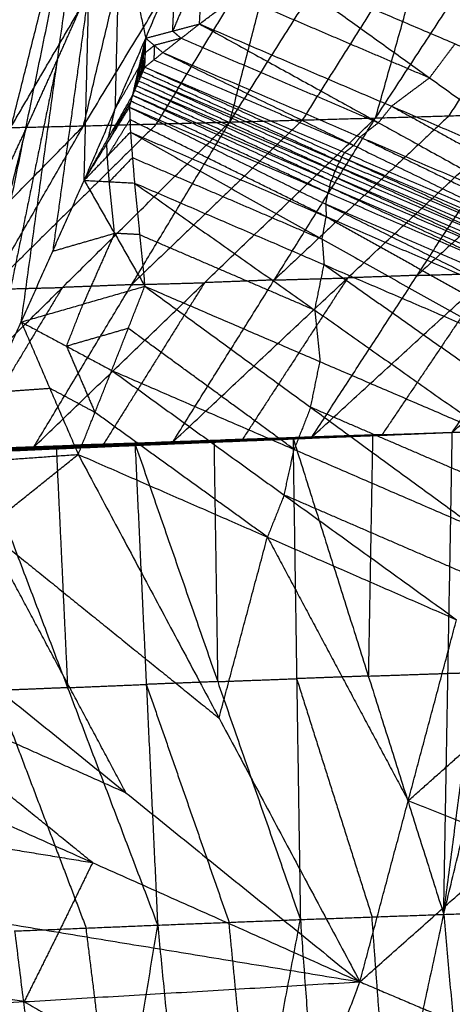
# Model space of a CAD drawing. Header units: millimetres. Extents: x -106 to 110, y -96 to 120.
# Tile 673 of 1020: x 93.73 to 96.2, y -33.19 to -27.56. Entities that reach past the tile are written whole.
import ezdxf

# ---------------------------------------------------------------- set-up
doc = ezdxf.new("R2010")
doc.units = ezdxf.units.MM
doc.header["$MEASUREMENT"] = 0
doc.layers.add('Default', color=7, linetype='Continuous', true_color=0x000000)

msp = doc.modelspace()

# ---------------------------------------------------------------- linework, layer by layer
at = {"layer": 'Default'}
for points in [[(95.7656, -28.124, 8.4524), (96.5415, -26.9374, 8.0145), (97.3174, -25.7508, 7.5765)], [(93.266, -28.189, 7.2528), (93.9588, -27.0024, 6.7622), (94.6516, -25.8158, 6.2716)], [(94.0987, -28.1691, 7.6378), (94.8193, -26.9824, 7.1628), (95.5399, -25.7957, 6.6878)], [(94.0987, -28.1691, 7.6378), (94.3751, -26.9924, 6.9547), (94.6516, -25.8158, 6.2716)], [(94.9328, -28.1473, 8.0384), (95.6812, -26.9606, 7.5811), (96.4295, -25.774, 7.1239)], [(94.9328, -28.1473, 8.0384), (95.2364, -26.9715, 7.3631), (95.5399, -25.7957, 6.6878)], [(95.7656, -28.124, 8.4524), (96.0976, -26.949, 7.7882), (96.4295, -25.774, 7.1239)], [(92.4378, -28.2041, 6.8857), (93.1036, -27.0177, 6.3821), (93.7693, -25.8313, 5.8785)], [(93.266, -28.189, 7.2528), (93.5177, -27.0102, 6.5657), (93.7693, -25.8313, 5.8785)], [(89.963, -35.1585, 12.0172), (92.0598, -30.7253, 12.0172), (94.1566, -26.2921, 12.0172)], [(93.0043, -30.899, 12.4242), (93.5805, -28.5955, 12.2207), (94.1566, -26.2921, 12.0172)], [(93.3774, -30.0961, 12.4242), (93.767, -28.1941, 12.2207), (94.1566, -26.2921, 12.0172)], [(93.7433, -29.29, 12.4242), (93.9499, -27.791, 12.2207), (94.1566, -26.2921, 12.0172)], [(94.1022, -28.4807, 12.4242), (94.1294, -27.3864, 12.2207), (94.1566, -26.2921, 12.0172)], [(94.1566, -26.2921, 12.0172), (94.3052, -26.9802, 12.2207), (94.4539, -27.6683, 12.4242)], [(96.1145, -26.6281, 12.9867), (96.68, -27.3835, 13.2722), (97.2456, -28.1388, 13.5578)], [(94.4539, -27.6683, 12.4242), (94.6262, -27.2605, 12.4242), (94.7985, -26.8528, 12.4242)], [(94.4539, -27.6683, 12.4242), (94.6262, -27.2605, 12.4242), (94.7985, -26.8528, 12.4242)], [(94.7607, -27.5866, 12.5525), (94.7796, -27.2197, 12.4883), (94.7985, -26.8528, 12.4242)], [(95.3492, -28.1356, 8.2454), (95.7234, -27.5423, 8.0168), (96.0976, -26.949, 7.7882)], [(96.185, -28.1118, 8.6675), (96.573, -27.5185, 8.4485), (96.9609, -26.9252, 8.2295)], [(93.6823, -28.1791, 7.4453), (94.0287, -27.5857, 7.2), (94.3751, -26.9924, 6.9547)], [(94.3052, -26.9802, 12.2207), (94.2916, -27.5273, 12.3225), (94.278, -28.0745, 12.4242)], [(94.5158, -28.1582, 7.8381), (94.8761, -27.5648, 7.6006), (95.2364, -26.9715, 7.3631)], [(94.7796, -27.2197, 12.4883), (94.6935, -27.4236, 12.4883), (94.6073, -27.6274, 12.4883)], [(94.6073, -27.6274, 12.4883), (94.6168, -27.444, 12.4563), (94.6262, -27.2605, 12.4242)], [(94.7607, -27.5866, 12.5525), (94.9771, -27.4244, 12.6218), (95.1934, -27.2622, 12.6911)], [(95.1934, -27.2622, 12.6911), (96.0736, -27.8945, 13.1138), (96.9539, -28.5268, 13.5365)], [(95.1934, -27.2622, 12.6911), (96.2195, -27.7005, 13.1244), (97.2456, -28.1388, 13.5578)], [(94.1294, -27.3864, 12.2207), (94.0261, -28.1359, 12.3225), (93.9228, -28.8853, 12.4242)], [(93.9499, -27.791, 12.2207), (94.0397, -27.5887, 12.2207), (94.1294, -27.3864, 12.2207)], [(94.9771, -27.4244, 12.6218), (95.5253, -27.6595, 12.8678), (96.0736, -27.8945, 13.1138)], [(94.4539, -27.6683, 12.4242), (94.6073, -27.6274, 12.4883), (94.7607, -27.5866, 12.5525)], [(94.5513, -27.7506, 12.4867), (94.656, -27.6686, 12.5196), (94.7607, -27.5866, 12.5525)], [(94.6073, -27.6274, 12.4883), (94.6317, -27.648, 12.504), (94.656, -27.6686, 12.5196)], [(94.7607, -27.5866, 12.5525), (95.7821, -28.151, 13.0378), (96.8034, -28.7154, 13.5231)], [(94.7607, -27.5866, 12.5525), (95.8573, -28.0567, 13.0445), (96.9539, -28.5268, 13.5365)], [(94.1022, -28.4807, 12.4242), (94.278, -28.0745, 12.4242), (94.4539, -27.6683, 12.4242)], [(94.1022, -28.4807, 12.4242), (94.278, -28.0745, 12.4242), (94.4539, -27.6683, 12.4242)], [(94.379, -27.9945, 12.4549), (94.4164, -27.8314, 12.4396), (94.4539, -27.6683, 12.4242)], [(94.4024, -27.94, 12.4549), (94.4282, -27.8041, 12.4396), (94.4539, -27.6683, 12.4242)], [(94.4255, -27.8866, 12.455), (94.4397, -27.7774, 12.4396), (94.4539, -27.6683, 12.4242)], [(94.4488, -27.8333, 12.4551), (94.4513, -27.7508, 12.4397), (94.4539, -27.6683, 12.4242)], [(94.4539, -27.6683, 12.4242), (94.5026, -27.7094, 12.4555), (94.5513, -27.7506, 12.4867)], [(94.656, -27.6686, 12.5196), (94.5793, -27.689, 12.4875), (94.5026, -27.7094, 12.4555)], [(94.656, -27.6686, 12.5196), (95.219, -27.9098, 12.7787), (95.7821, -28.151, 13.0378)], [(94.4513, -27.7508, 12.4397), (94.477, -27.7301, 12.4476), (94.5026, -27.7094, 12.4555)], [(94.5026, -27.7094, 12.4555), (94.5013, -27.7507, 12.4632), (94.5001, -27.7919, 12.4709)], [(96.0736, -27.8945, 13.1138), (96.1466, -27.7975, 13.1191), (96.2195, -27.7005, 13.1244)], [(93.9499, -27.791, 12.2207), (93.7551, -28.742, 12.3225), (93.5603, -29.693, 12.4242)], [(93.767, -28.1941, 12.2207), (93.8585, -27.9925, 12.2207), (93.9499, -27.791, 12.2207)], [(94.4397, -27.7774, 12.4396), (94.4268, -27.8454, 12.4473), (94.414, -27.9133, 12.4549)], [(94.4282, -27.8041, 12.4396), (94.4339, -27.7908, 12.4396), (94.4397, -27.7774, 12.4396)], [(94.4513, -27.7508, 12.4397), (94.4442, -27.8054, 12.4474), (94.4372, -27.8599, 12.455)], [(94.4372, -27.8599, 12.455), (94.4384, -27.8187, 12.4473), (94.4397, -27.7774, 12.4396)], [(94.4488, -27.8333, 12.4551), (94.5001, -27.7919, 12.4709), (94.5513, -27.7506, 12.4867)], [(94.5001, -27.7919, 12.4709), (95.0705, -28.0364, 12.7364), (95.6409, -28.2809, 13.0019)], [(94.5513, -27.7506, 12.4867), (95.6409, -28.2809, 13.0019), (96.7304, -28.8111, 13.517)], [(94.5513, -27.7506, 12.4867), (95.6774, -28.233, 13.0049), (96.8034, -28.7154, 13.5231)], [(94.278, -28.0745, 12.4242), (94.3472, -27.9529, 12.4319), (94.4164, -27.8314, 12.4396)], [(94.4282, -27.8041, 12.4396), (94.4094, -27.8857, 12.4472), (94.3907, -27.9672, 12.4549)], [(94.3907, -27.9672, 12.4549), (94.4036, -27.8993, 12.4472), (94.4164, -27.8314, 12.4396)], [(94.4255, -27.8866, 12.455), (94.4372, -27.8599, 12.455), (94.4488, -27.8333, 12.4551)], [(94.4488, -27.8333, 12.4551), (95.5726, -28.3471, 12.985), (96.6964, -28.861, 13.5149)], [(94.4488, -27.8333, 12.4551), (95.5896, -28.3222, 12.9861), (96.7304, -28.8111, 13.517)], [(94.4024, -27.94, 12.4549), (94.414, -27.9133, 12.4549), (94.4255, -27.8866, 12.455)], [(94.4255, -27.8866, 12.455), (95.5462, -28.4004, 12.9844), (96.6668, -28.9142, 13.5137)], [(94.4255, -27.8866, 12.455), (95.561, -28.3738, 12.9849), (96.6964, -28.861, 13.5149)], [(95.561, -28.3738, 12.9849), (94.9991, -28.1169, 12.72), (94.4372, -27.8599, 12.455)], [(96.0736, -27.8945, 13.1138), (95.9655, -27.9756, 13.0792), (95.8573, -28.0567, 13.0445)], [(94.379, -27.9945, 12.4549), (94.3907, -27.9672, 12.4549), (94.4024, -27.94, 12.4549)], [(94.4024, -27.94, 12.4549), (95.5236, -28.4564, 12.9841), (96.6448, -28.9727, 13.5132)], [(94.4024, -27.94, 12.4549), (95.5346, -28.4271, 12.9843), (96.6668, -28.9142, 13.5137)], [(95.5346, -28.4271, 12.9843), (94.9743, -28.1702, 12.7196), (94.414, -27.9133, 12.4549)], [(94.1022, -28.4807, 12.4242), (94.2406, -28.2376, 12.4396), (94.379, -27.9945, 12.4549)], [(94.361, -28.0623, 12.4603), (94.37, -28.0284, 12.4576), (94.379, -27.9945, 12.4549)], [(94.379, -27.9945, 12.4549), (95.5031, -28.5185, 12.9841), (96.6273, -29.0424, 13.5132)], [(94.379, -27.9945, 12.4549), (95.5119, -28.4836, 12.9841), (96.6448, -28.9727, 13.5132)], [(95.5119, -28.4836, 12.9841), (94.9513, -28.2254, 12.7195), (94.3907, -27.9672, 12.4549)], [(94.1022, -28.4807, 12.4242), (94.2316, -28.2715, 12.4423), (94.361, -28.0623, 12.4603)], [(94.37, -28.0284, 12.4576), (94.3008, -28.15, 12.4499), (94.2316, -28.2715, 12.4423)], [(94.2406, -28.2376, 12.4396), (94.3053, -28.133, 12.4486), (94.37, -28.0284, 12.4576)], [(94.2406, -28.2376, 12.4396), (94.2593, -28.156, 12.4319), (94.278, -28.0745, 12.4242)], [(94.361, -28.0623, 12.4603), (94.3636, -28.1336, 12.476), (94.3662, -28.2049, 12.4918)], [(94.361, -28.0623, 12.4603), (95.481, -28.6167, 12.9873), (96.601, -29.1711, 13.5144)], [(94.361, -28.0623, 12.4603), (95.4941, -28.5524, 12.9868), (96.6273, -29.0424, 13.5132)], [(95.4941, -28.5524, 12.9868), (94.9321, -28.2904, 12.7222), (94.37, -28.0284, 12.4576)], [(95.4021, -29.9476, 10.8554), (96.4234, -29.0111, 10.0899), (97.4446, -28.0745, 9.3243)], [(95.7821, -28.151, 13.0378), (95.8197, -28.1038, 13.0412), (95.8573, -28.0567, 13.0445)], [(95.8573, -28.0567, 13.0445), (96.368, -28.3389, 13.2872), (96.8786, -28.6211, 13.5298)], [(96.2034, -29.9206, 11.2742), (97.2475, -28.9849, 10.5261), (98.2917, -28.0492, 9.7781)], [(96.2034, -29.9206, 11.2742), (96.824, -28.9976, 10.2992), (97.4446, -28.0745, 9.3243)], [(93.8132, -30.0068, 10.0537), (94.7894, -29.0654, 9.2531), (95.7656, -28.124, 8.4524)], [(94.3636, -28.1336, 12.476), (94.2989, -28.2382, 12.467), (94.2342, -28.3428, 12.458)], [(95.4836, -28.688, 13.0031), (94.9236, -28.4108, 12.7396), (94.3636, -28.1336, 12.476)], [(94.6081, -29.9763, 10.4497), (95.6063, -29.0379, 9.6661), (96.6044, -28.0995, 8.8825)], [(94.6081, -29.9763, 10.4497), (95.1869, -29.0501, 9.4511), (95.7656, -28.124, 8.4524)], [(94.9328, -28.1473, 8.0384), (95.3492, -28.1356, 8.2454), (95.7656, -28.124, 8.4524)], [(96.185, -28.1118, 8.6675), (95.686, -28.581, 9.0593), (95.1869, -29.0501, 9.4511)], [(95.4021, -29.9476, 10.8554), (96.0033, -29.0236, 9.869), (96.6044, -28.0995, 8.8825)], [(95.7656, -28.124, 8.4524), (96.185, -28.1118, 8.6675), (96.6044, -28.0995, 8.8825)], [(97.0245, -28.087, 9.1034), (96.5139, -28.5553, 9.4862), (96.0033, -29.0236, 9.869)], [(92.2349, -30.0691, 9.2975), (93.1668, -29.1191, 8.4676), (94.0987, -28.1691, 7.6378)], [(93.0232, -30.038, 9.6701), (93.978, -29.0926, 8.8543), (94.9328, -28.1473, 8.0384)], [(93.0232, -30.038, 9.6701), (93.5609, -29.1035, 8.6539), (94.0987, -28.1691, 7.6378)], [(93.266, -28.189, 7.2528), (93.6823, -28.1791, 7.4453), (94.0987, -28.1691, 7.6378)], [(94.5158, -28.1582, 7.8381), (94.0384, -28.6308, 8.246), (93.5609, -29.1035, 8.6539)], [(93.8132, -30.0068, 10.0537), (94.373, -29.077, 9.046), (94.9328, -28.1473, 8.0384)], [(94.0987, -28.1691, 7.6378), (94.5158, -28.1582, 7.8381), (94.9328, -28.1473, 8.0384)], [(95.3492, -28.1356, 8.2454), (94.8611, -28.6063, 8.6457), (94.373, -29.077, 9.046)], [(95.7821, -28.151, 13.0378), (95.7297, -28.192, 13.0214), (95.6774, -28.233, 13.0049)], [(93.767, -28.1941, 12.2207), (93.4789, -29.3458, 12.3225), (93.1909, -30.4975, 12.4242)], [(93.5805, -28.5955, 12.2207), (93.6737, -28.3948, 12.2207), (93.767, -28.1941, 12.2207)], [(94.1022, -28.4807, 12.4242), (94.2342, -28.3428, 12.458), (94.3662, -28.2049, 12.4918)], [(94.3662, -28.2049, 12.4918), (94.3778, -28.3505, 12.527), (94.3894, -28.4961, 12.5623)], [(94.3662, -28.2049, 12.4918), (95.4601, -28.8167, 13.0056), (96.5539, -29.4285, 13.5193)], [(94.3662, -28.2049, 12.4918), (95.4836, -28.688, 13.0031), (96.601, -29.1711, 13.5144)], [(95.6409, -28.2809, 13.0019), (95.6591, -28.2569, 13.0034), (95.6774, -28.233, 13.0049)], [(95.6774, -28.233, 13.0049), (96.2221, -28.4981, 13.2625), (96.7669, -28.7633, 13.5201)], [(94.2342, -28.3428, 12.458), (94.2329, -28.3072, 12.4501), (94.2316, -28.2715, 12.4423)], [(95.6409, -28.2809, 13.0019), (95.6152, -28.3015, 12.994), (95.5896, -28.3222, 12.9861)], [(94.2458, -28.4884, 12.4932), (94.24, -28.4156, 12.4756), (94.2342, -28.3428, 12.458)], [(94.3778, -28.3505, 12.527), (94.3118, -28.4194, 12.5101), (94.2458, -28.4884, 12.4932)], [(94.3778, -28.3505, 12.527), (94.9189, -28.5836, 12.7663), (95.4601, -28.8167, 13.0056)], [(95.5726, -28.3471, 12.985), (95.5668, -28.3605, 12.9849), (95.561, -28.3738, 12.9849)], [(95.5726, -28.3471, 12.985), (95.5811, -28.3347, 12.9855), (95.5896, -28.3222, 12.9861)], [(96.7134, -28.836, 13.516), (96.143, -28.5916, 13.2505), (95.5726, -28.3471, 12.985)], [(95.5462, -28.4004, 12.9844), (95.5404, -28.4138, 12.9843), (95.5346, -28.4271, 12.9843)], [(95.5462, -28.4004, 12.9844), (95.5536, -28.3871, 12.9846), (95.561, -28.3738, 12.9849)], [(96.6816, -28.8876, 13.5143), (96.1139, -28.644, 13.2493), (95.5462, -28.4004, 12.9844)], [(95.5236, -28.4564, 12.9841), (95.5178, -28.47, 12.9841), (95.5119, -28.4836, 12.9841)], [(95.5236, -28.4564, 12.9841), (95.5291, -28.4417, 12.9842), (95.5346, -28.4271, 12.9843)], [(96.6558, -28.9435, 13.5135), (96.0897, -28.6999, 13.2488), (95.5236, -28.4564, 12.9841)], [(93.7433, -29.29, 12.4242), (93.9228, -28.8853, 12.4242), (94.1022, -28.4807, 12.4242)], [(93.7433, -29.29, 12.4242), (93.9228, -28.8853, 12.4242), (94.1022, -28.4807, 12.4242)], [(94.1022, -28.4807, 12.4242), (94.2458, -28.4884, 12.4932), (94.3894, -28.4961, 12.5623)], [(94.1022, -28.4807, 12.4242), (94.2753, -28.7832, 12.5672), (94.4484, -29.0857, 12.7101)], [(94.2753, -28.7832, 12.5672), (94.2606, -28.6358, 12.5302), (94.2458, -28.4884, 12.4932)], [(94.3894, -28.4961, 12.5623), (94.4189, -28.7909, 12.6362), (94.4484, -29.0857, 12.7101)], [(94.3894, -28.4961, 12.5623), (95.4187, -29.2218, 13.0482), (96.4481, -29.9475, 13.5341)], [(94.3894, -28.4961, 12.5623), (95.4717, -28.9623, 13.0408), (96.5539, -29.4285, 13.5193)], [(95.5031, -28.5185, 12.9841), (95.4986, -28.5354, 12.9854), (95.4941, -28.5524, 12.9868)], [(95.5031, -28.5185, 12.9841), (95.5075, -28.501, 12.9841), (95.5119, -28.4836, 12.9841)], [(96.636, -29.0076, 13.5132), (96.0696, -28.763, 13.2487), (95.5031, -28.5185, 12.9841)], [(95.481, -28.6167, 12.9873), (95.4876, -28.5845, 12.9871), (95.4941, -28.5524, 12.9868)], [(96.6141, -29.1068, 13.5138), (96.0476, -28.8617, 13.2506), (95.481, -28.6167, 12.9873)], [(95.481, -28.6167, 12.9873), (95.4823, -28.6524, 12.9952), (95.4836, -28.688, 13.0031)], [(95.4601, -28.8167, 13.0056), (95.4718, -28.7523, 13.0043), (95.4836, -28.688, 13.0031)], [(95.4836, -28.688, 13.0031), (96.0305, -28.9939, 13.26), (96.5775, -29.2998, 13.5169)], [(93.9228, -28.8853, 12.4242), (94.099, -28.8343, 12.4957), (94.2753, -28.7832, 12.5672)], [(94.2753, -28.7832, 12.5672), (94.1856, -28.9855, 12.5672), (94.0959, -29.1878, 12.5672)], [(94.4189, -28.7909, 12.6362), (94.3471, -28.787, 12.6017), (94.2753, -28.7832, 12.5672)], [(94.4189, -28.7909, 12.6362), (94.9188, -29.0063, 12.8422), (95.4187, -29.2218, 13.0482)], [(95.4601, -28.8167, 13.0056), (95.4659, -28.8895, 13.0232), (95.4717, -28.9623, 13.0408)], [(95.4187, -29.2218, 13.0482), (95.4452, -29.092, 13.0445), (95.4717, -28.9623, 13.0408)], [(95.4717, -28.9623, 13.0408), (95.9863, -29.3251, 13.2838), (96.501, -29.688, 13.5267)], [(96.0033, -29.0236, 9.869), (95.8048, -29.0308, 9.7675), (95.6063, -29.0379, 9.6661)], [(96.4234, -29.0111, 10.0899), (96.1131, -29.4726, 10.5773), (95.8027, -29.9341, 11.0648)], [(96.0033, -29.0236, 9.869), (96.2133, -29.0173, 9.9794), (96.4234, -29.0111, 10.0899)], [(93.7433, -29.29, 12.4242), (94.0959, -29.1878, 12.5672), (94.4484, -29.0857, 12.7101)], [(94.373, -29.077, 9.046), (94.1755, -29.0848, 8.9501), (93.978, -29.0926, 8.8543)], [(94.7894, -29.0654, 9.2531), (94.5, -29.5285, 9.7524), (94.2106, -29.9916, 10.2517)], [(94.2597, -29.567, 12.722), (94.3541, -29.3264, 12.7161), (94.4484, -29.0857, 12.7101)], [(94.373, -29.077, 9.046), (94.5812, -29.0712, 9.1495), (94.7894, -29.0654, 9.2531)], [(94.4484, -29.0857, 12.7101), (95.3949, -29.7774, 13.1314), (96.3414, -30.4691, 13.5527)], [(94.4484, -29.0857, 12.7101), (95.4483, -29.5166, 13.1221), (96.4481, -29.9475, 13.5341)], [(95.1869, -29.0501, 9.4511), (94.9881, -29.0578, 9.3521), (94.7894, -29.0654, 9.2531)], [(95.6063, -29.0379, 9.6661), (95.3057, -29.5, 10.1593), (95.0051, -29.962, 10.6526)], [(95.1869, -29.0501, 9.4511), (95.3966, -29.044, 9.5586), (95.6063, -29.0379, 9.6661)], [(93.978, -29.0926, 8.8543), (93.6981, -29.5575, 9.3581), (93.4182, -30.0224, 9.8619)], [(93.5609, -29.1035, 8.6539), (93.7695, -29.0981, 8.7541), (93.978, -29.0926, 8.8543)], [(94.0015, -29.4285, 12.5731), (94.0487, -29.3082, 12.5702), (94.0959, -29.1878, 12.5672)], [(95.4187, -29.2218, 13.0482), (95.4335, -29.3692, 13.0852), (95.4483, -29.5166, 13.1221)], [(93.3774, -30.0961, 12.4242), (93.5603, -29.693, 12.4242), (93.7433, -29.29, 12.4242)], [(93.3774, -30.0961, 12.4242), (93.5603, -29.693, 12.4242), (93.7433, -29.29, 12.4242)], [(93.7433, -29.29, 12.4242), (93.9058, -29.6684, 12.579), (94.0684, -30.0469, 12.7338)], [(93.7433, -29.29, 12.4242), (94.0015, -29.4285, 12.5731), (94.2597, -29.567, 12.722)], [(94.3541, -29.3264, 12.7161), (94.1778, -29.3774, 12.6446), (94.0015, -29.4285, 12.5731)], [(95.3006, -30.0181, 13.1373), (94.8273, -29.6722, 12.9267), (94.3541, -29.3264, 12.7161)], [(94.0015, -29.4285, 12.5731), (94.0828, -29.6177, 12.6505), (94.164, -29.807, 12.7279)], [(95.3949, -29.7774, 13.1314), (95.4216, -29.647, 13.1268), (95.4483, -29.5166, 13.1221)], [(94.0684, -30.0469, 12.7338), (94.164, -29.807, 12.7279), (94.2597, -29.567, 12.722)], [(94.2597, -29.567, 12.722), (95.2438, -30.279, 13.1477), (96.2279, -30.9911, 13.5734)], [(94.2597, -29.567, 12.722), (95.3006, -30.0181, 13.1373), (96.3414, -30.4691, 13.5527)], [(93.5603, -29.693, 12.4242), (93.7331, -29.6807, 12.5016), (93.9058, -29.6684, 12.579)], [(94.164, -29.807, 12.7279), (94.0349, -29.7377, 12.6535), (93.9058, -29.6684, 12.579)], [(95.1482, -30.519, 13.1536), (94.6561, -30.163, 12.9408), (94.164, -29.807, 12.7279)], [(95.3949, -29.7774, 13.1314), (95.3477, -29.8977, 13.1344), (95.3006, -30.0181, 13.1373)], [(96.3947, -30.2083, 13.5434), (95.8948, -29.9929, 13.3374), (95.3949, -29.7774, 13.1314)], [(95.2939, -29.9515, 10.7999), (95.7486, -29.936, 11.0371), (96.2034, -29.9206, 11.2742)], [(95.3083, -29.9559, 10.7991), (95.7558, -29.9383, 11.0366), (96.2034, -29.9206, 11.2742)], [(95.3215, -29.9566, 10.7992), (95.7624, -29.9386, 11.0367), (96.2034, -29.9206, 11.2742)], [(95.3317, -29.9548, 10.8018), (95.7675, -29.9377, 11.038), (96.2034, -29.9206, 11.2742)], [(95.3387, -29.9518, 10.8062), (95.771, -29.9362, 11.0402), (96.2034, -29.9206, 11.2742)], [(95.3405, -29.9496, 10.8138), (95.7719, -29.9351, 11.044), (96.2034, -29.9206, 11.2742)], [(95.8027, -29.9341, 11.0648), (95.587, -29.9413, 10.9497), (95.3713, -29.9486, 10.8346)], [(95.4021, -29.9476, 10.8554), (95.8027, -29.9341, 11.0648), (96.2034, -29.9206, 11.2742)], [(96.1544, -32.6752, 9.6556), (96.4891, -31.2882, 10.6296), (96.8238, -29.9011, 11.6037)], [(96.1544, -32.6752, 9.6556), (96.3338, -31.293, 10.5469), (96.5131, -29.9107, 11.4382)], [(96.1544, -32.6752, 9.6556), (96.1789, -31.2979, 10.4649), (96.2034, -29.9206, 11.2742)], [(96.2034, -29.9206, 11.2742), (96.3647, -29.9153, 11.3596), (96.526, -29.91, 11.4451)], [(96.2034, -29.9206, 11.2742), (96.3582, -29.9157, 11.3562), (96.5131, -29.9107, 11.4382)], [(93.4934, -30.0229, 9.8986), (93.9428, -30.0042, 10.1203), (94.3922, -29.9854, 10.3419)], [(93.5262, -30.0321, 9.906), (93.9592, -30.0088, 10.124), (94.3922, -29.9854, 10.3419)], [(93.5863, -30.0239, 9.92), (94.0224, -30.0064, 10.1357), (94.4585, -29.9888, 10.3513)], [(93.6085, -30.0146, 9.9296), (94.0407, -29.9986, 10.1441), (94.4729, -29.9826, 10.3586)], [(93.6085, -30.0146, 9.9296), (94.0335, -30.0017, 10.1404), (94.4585, -29.9888, 10.3513)], [(93.6194, -30.0092, 9.945), (94.049, -29.9939, 10.1581), (94.4787, -29.9787, 10.3711)], [(93.6194, -30.0092, 9.945), (94.0461, -29.9959, 10.1518), (94.4729, -29.9826, 10.3586)], [(93.8132, -30.0068, 10.0537), (94.2106, -29.9916, 10.2517), (94.6081, -29.9763, 10.4497)], [(93.8132, -30.0068, 10.0537), (94.1459, -29.9927, 10.2124), (94.4787, -29.9787, 10.3711)], [(93.9592, -30.0088, 10.124), (94.1817, -29.999, 10.2334), (94.4042, -29.9892, 10.3429)], [(94.0335, -30.0017, 10.1404), (94.2496, -29.9937, 10.2477), (94.4657, -29.9857, 10.355)], [(94.4657, -29.9857, 10.355), (94.2532, -29.9922, 10.2495), (94.0407, -29.9986, 10.1441)], [(94.0461, -29.9959, 10.1518), (94.261, -29.9883, 10.2583), (94.4758, -29.9806, 10.3649)], [(94.4758, -29.9806, 10.3649), (94.2624, -29.9873, 10.2615), (94.049, -29.9939, 10.1581)], [(94.1459, -29.9927, 10.2124), (94.3447, -29.9851, 10.3114), (94.5434, -29.9775, 10.4104)], [(94.3922, -29.9854, 10.3419), (94.843, -29.9684, 10.5709), (95.2939, -29.9515, 10.7999)], [(94.3922, -29.9854, 10.3419), (94.4042, -29.9892, 10.3429), (94.4163, -29.9929, 10.3439)], [(94.3922, -29.9854, 10.3419), (94.457, -31.361, 9.5807), (94.5218, -32.7366, 8.8196)], [(94.3922, -29.9854, 10.3419), (94.8643, -31.3452, 9.7873), (95.3364, -32.7049, 9.2327)], [(94.4042, -29.9892, 10.3429), (94.6236, -29.9788, 10.4569), (94.843, -29.9684, 10.5709)], [(94.8551, -29.9722, 10.5719), (94.6297, -29.9807, 10.4574), (94.4042, -29.9892, 10.3429)], [(94.4163, -29.9929, 10.3439), (94.8551, -29.9722, 10.5719), (95.2939, -29.9515, 10.7999)], [(94.4163, -29.9929, 10.3439), (94.8623, -29.9744, 10.5715), (95.3083, -29.9559, 10.7991)], [(94.8739, -29.9746, 10.5725), (94.6509, -29.9838, 10.4587), (94.4279, -29.9931, 10.3449)], [(94.4395, -29.9932, 10.346), (94.8739, -29.9746, 10.5725), (95.3083, -29.9559, 10.7991)], [(94.4395, -29.9932, 10.346), (94.8805, -29.9749, 10.5726), (95.3215, -29.9566, 10.7992)], [(94.4395, -29.9932, 10.346), (94.449, -29.991, 10.3486), (94.4585, -29.9888, 10.3513)], [(94.89, -29.9727, 10.5753), (94.6695, -29.9819, 10.462), (94.449, -29.991, 10.3486)], [(94.4585, -29.9888, 10.3513), (94.8951, -29.9718, 10.5766), (95.3317, -29.9548, 10.8018)], [(94.4585, -29.9888, 10.3513), (94.89, -29.9727, 10.5753), (95.3215, -29.9566, 10.7992)], [(94.4585, -29.9888, 10.3513), (94.4657, -29.9857, 10.355), (94.4729, -29.9826, 10.3586)], [(94.9023, -29.9687, 10.5802), (94.684, -29.9772, 10.4676), (94.4657, -29.9857, 10.355)], [(94.4729, -29.9826, 10.3586), (94.9058, -29.9672, 10.5824), (95.3387, -29.9518, 10.8062)], [(94.4729, -29.9826, 10.3586), (94.9023, -29.9687, 10.5802), (95.3317, -29.9548, 10.8018)], [(94.4729, -29.9826, 10.3586), (94.4758, -29.9806, 10.3649), (94.4787, -29.9787, 10.3711)], [(94.9087, -29.9652, 10.5886), (94.6923, -29.9729, 10.4768), (94.4758, -29.9806, 10.3649)], [(94.4787, -29.9787, 10.3711), (94.9096, -29.9641, 10.5925), (95.3405, -29.9496, 10.8138)], [(94.4787, -29.9787, 10.3711), (94.9087, -29.9652, 10.5886), (95.3387, -29.9518, 10.8062)], [(94.4787, -29.9787, 10.3711), (94.5434, -29.9775, 10.4104), (94.6081, -29.9763, 10.4497)], [(94.9743, -29.9629, 10.6318), (94.7588, -29.9702, 10.5211), (94.5434, -29.9775, 10.4104)], [(94.6081, -29.9763, 10.4497), (95.0051, -29.962, 10.6526), (95.4021, -29.9476, 10.8554)], [(94.6081, -29.9763, 10.4497), (94.9743, -29.9629, 10.6318), (95.3405, -29.9496, 10.8138)], [(94.843, -29.9684, 10.5709), (94.8537, -30.6568, 10.1791), (94.8643, -31.3452, 9.7873)], [(94.8551, -29.9722, 10.5719), (95.0781, -29.9629, 10.6857), (95.3011, -29.9537, 10.7995)], [(94.8623, -29.9744, 10.5715), (94.8587, -29.9733, 10.5717), (94.8551, -29.9722, 10.5719)], [(94.8623, -29.9744, 10.5715), (94.8681, -29.9745, 10.572), (94.8739, -29.9746, 10.5725)], [(94.8739, -29.9746, 10.5725), (95.0944, -29.9654, 10.6859), (95.3149, -29.9563, 10.7992)], [(95.3149, -29.9563, 10.7992), (95.0977, -29.9656, 10.6859), (94.8805, -29.9749, 10.5726)], [(94.8805, -29.9749, 10.5726), (94.8852, -29.9738, 10.5739), (94.89, -29.9727, 10.5753)], [(94.89, -29.9727, 10.5753), (95.1083, -29.9642, 10.6879), (95.3266, -29.9557, 10.8005)], [(95.3266, -29.9557, 10.8005), (95.1108, -29.9637, 10.6885), (94.8951, -29.9718, 10.5766)], [(94.8951, -29.9718, 10.5766), (94.8987, -29.9702, 10.5784), (94.9023, -29.9687, 10.5802)], [(94.9023, -29.9687, 10.5802), (95.1187, -29.961, 10.6921), (95.3352, -29.9533, 10.804)], [(95.3352, -29.9533, 10.804), (95.1205, -29.9602, 10.6932), (94.9058, -29.9672, 10.5824)], [(94.9058, -29.9672, 10.5824), (94.9073, -29.9662, 10.5855), (94.9087, -29.9652, 10.5886)], [(94.9087, -29.9652, 10.5886), (95.1242, -29.958, 10.6993), (95.3396, -29.9507, 10.81)], [(95.3396, -29.9507, 10.81), (95.1246, -29.9574, 10.7012), (94.9096, -29.9641, 10.5925)], [(94.9096, -29.9641, 10.5925), (94.9419, -29.9635, 10.6121), (94.9743, -29.9629, 10.6318)], [(94.9743, -29.9629, 10.6318), (95.1728, -29.9558, 10.7332), (95.3713, -29.9486, 10.8346)], [(95.3713, -29.9486, 10.8346), (95.1882, -29.9553, 10.7436), (95.0051, -29.962, 10.6526)], [(95.2939, -29.9515, 10.7999), (95.3011, -29.9537, 10.7995), (95.3083, -29.9559, 10.7991)], [(95.2939, -29.9515, 10.7999), (95.3151, -31.3282, 10.0163), (95.3364, -32.7049, 9.2327)], [(95.2939, -29.9515, 10.7999), (95.7241, -31.3134, 10.2278), (96.1544, -32.6752, 9.6556)], [(95.7558, -29.9383, 11.0366), (95.5284, -29.946, 10.9181), (95.3011, -29.9537, 10.7995)], [(95.3083, -29.9559, 10.7991), (95.3149, -29.9563, 10.7992), (95.3215, -29.9566, 10.7992)], [(95.7624, -29.9386, 11.0367), (95.5386, -29.9474, 10.9179), (95.3149, -29.9563, 10.7992)], [(95.3215, -29.9566, 10.7992), (95.3266, -29.9557, 10.8005), (95.3317, -29.9548, 10.8018)], [(95.7675, -29.9377, 11.038), (95.547, -29.9467, 10.9193), (95.3266, -29.9557, 10.8005)], [(95.3317, -29.9548, 10.8018), (95.3352, -29.9533, 10.804), (95.3387, -29.9518, 10.8062)], [(95.771, -29.9362, 11.0402), (95.5531, -29.9447, 10.9221), (95.3352, -29.9533, 10.804)], [(95.3387, -29.9518, 10.8062), (95.3396, -29.9507, 10.81), (95.3405, -29.9496, 10.8138)], [(95.7719, -29.9351, 11.044), (95.5558, -29.9429, 10.927), (95.3396, -29.9507, 10.81)], [(95.3405, -29.9496, 10.8138), (95.3713, -29.9486, 10.8346), (95.4021, -29.9476, 10.8554)], [(95.3713, -29.9486, 10.8346), (95.5716, -29.9418, 10.9393), (95.7719, -29.9351, 11.044)], [(95.7486, -29.936, 11.0371), (95.7364, -30.6247, 10.6324), (95.7241, -31.3134, 10.2278)], [(95.7486, -29.936, 11.0371), (95.7522, -29.9371, 11.0368), (95.7558, -29.9383, 11.0366)], [(95.7558, -29.9383, 11.0366), (95.7591, -29.9384, 11.0367), (95.7624, -29.9386, 11.0367)], [(95.7624, -29.9386, 11.0367), (95.765, -29.9381, 11.0373), (95.7675, -29.9377, 11.038)], [(95.7675, -29.9377, 11.038), (95.7693, -29.9369, 11.0391), (95.771, -29.9362, 11.0402)], [(95.771, -29.9362, 11.0402), (95.7715, -29.9356, 11.0421), (95.7719, -29.9351, 11.044)], [(93.0043, -30.899, 12.4242), (93.5364, -30.4729, 12.579), (94.0684, -30.0469, 12.7338)], [(93.0232, -30.038, 9.6701), (93.4182, -30.0224, 9.8619), (93.8132, -30.0068, 10.0537)], [(93.3774, -30.0961, 12.4242), (93.7229, -30.0715, 12.579), (94.0684, -30.0469, 12.7338)], [(93.4934, -30.0229, 9.8986), (94.0076, -31.3798, 9.3591), (94.5218, -32.7366, 8.8196)], [(93.5098, -30.0275, 9.9023), (93.7263, -30.0158, 10.0113), (93.9428, -30.0042, 10.1203)], [(93.9592, -30.0088, 10.124), (93.7345, -30.0181, 10.0131), (93.5098, -30.0275, 9.9023)], [(93.5262, -30.0321, 9.906), (93.9713, -30.0125, 10.1249), (94.4163, -29.9929, 10.3439)], [(93.9875, -30.0121, 10.1277), (93.765, -30.0219, 10.0182), (93.5425, -30.0317, 9.9088)], [(93.5588, -30.0312, 9.9115), (93.9875, -30.0121, 10.1277), (94.4163, -29.9929, 10.3439)], [(93.5588, -30.0312, 9.9115), (93.9991, -30.0122, 10.1288), (94.4395, -29.9932, 10.346)], [(94.0129, -30.0086, 10.133), (93.7927, -30.0181, 10.0244), (93.5726, -30.0276, 9.9158)], [(93.5863, -30.0239, 9.92), (94.0129, -30.0086, 10.133), (94.4395, -29.9932, 10.346)], [(94.0335, -30.0017, 10.1404), (93.8155, -30.0105, 10.0326), (93.5974, -30.0193, 9.9248)], [(94.0461, -29.9959, 10.1518), (93.83, -30.0039, 10.0446), (93.6139, -30.0119, 9.9373)], [(93.6194, -30.0092, 9.945), (93.7163, -30.008, 9.9993), (93.8132, -30.0068, 10.0537)], [(94.1459, -29.9927, 10.2124), (93.9311, -30.0004, 10.1059), (93.7163, -30.008, 9.9993)], [(93.7163, -30.008, 9.9993), (93.8827, -30.001, 10.0787), (94.049, -29.9939, 10.1581)], [(93.9428, -30.0042, 10.1203), (93.9752, -30.692, 9.7397), (94.0076, -31.3798, 9.3591)], [(93.9713, -30.0125, 10.1249), (93.9652, -30.0106, 10.1244), (93.9592, -30.0088, 10.124)], [(93.9713, -30.0125, 10.1249), (93.9794, -30.0123, 10.1263), (93.9875, -30.0121, 10.1277)], [(93.9875, -30.0121, 10.1277), (94.2077, -30.0026, 10.2363), (94.4279, -29.9931, 10.3449)], [(94.4279, -29.9931, 10.3449), (94.2135, -30.0027, 10.2369), (93.9991, -30.0122, 10.1288)], [(93.9991, -30.0122, 10.1288), (94.006, -30.0104, 10.1309), (94.0129, -30.0086, 10.133)], [(94.0129, -30.0086, 10.133), (94.231, -29.9998, 10.2408), (94.449, -29.991, 10.3486)], [(94.449, -29.991, 10.3486), (94.2357, -29.9987, 10.2422), (94.0224, -30.0064, 10.1357)], [(94.0224, -30.0064, 10.1357), (94.028, -30.004, 10.138), (94.0335, -30.0017, 10.1404)], [(94.0407, -29.9986, 10.1441), (94.0434, -29.9973, 10.148), (94.0461, -29.9959, 10.1518)], [(94.0684, -30.0469, 12.7338), (94.8722, -31.5537, 13.195), (95.6761, -33.0606, 13.6563)], [(94.0684, -30.0469, 12.7338), (95.1482, -30.519, 13.1536), (96.2279, -30.9911, 13.5734)], [(94.2106, -29.9916, 10.2517), (94.1783, -29.9921, 10.232), (94.1459, -29.9927, 10.2124)], [(94.4163, -29.9929, 10.3439), (94.4279, -29.9931, 10.3449), (94.4395, -29.9932, 10.346)], [(95.2438, -30.279, 13.1477), (95.2722, -30.1485, 13.1425), (95.3006, -30.0181, 13.1373)], [(95.2438, -30.279, 13.1477), (95.196, -30.399, 13.1507), (95.1482, -30.519, 13.1536)], [(96.2847, -30.7301, 13.563), (95.7642, -30.5046, 13.3554), (95.2438, -30.279, 13.1477)], [(93.5364, -30.4729, 12.579), (94.2043, -31.0133, 12.887), (94.8722, -31.5537, 13.195)], [(94.3402, -31.9798, 13.0403), (93.9383, -31.2263, 12.8096), (93.5364, -30.4729, 12.579)], [(94.8722, -31.5537, 13.195), (95.0102, -31.0364, 13.1743), (95.1482, -30.519, 13.1536)], [(95.1482, -30.519, 13.1536), (95.5501, -31.2724, 13.3842), (95.952, -32.0258, 13.6149)], [(93.0043, -30.899, 12.4242), (94.3402, -31.9798, 13.0403), (95.6761, -33.0606, 13.6563)], [(95.6761, -33.0606, 13.6563), (95.952, -32.0258, 13.6149), (96.2279, -30.9911, 13.5734)], [(95.952, -32.0258, 13.6149), (96.3962, -31.6313, 13.5973), (96.8404, -31.2368, 13.5797)], [(92.8143, -31.2987, 12.4242), (93.5773, -31.6392, 12.7322), (94.3402, -31.9798, 13.0403)], [(94.1502, -32.3795, 13.0403), (93.4823, -31.8391, 12.7322), (92.8143, -31.2987, 12.4242)], [(94.8643, -31.3452, 9.7873), (95.0897, -31.3367, 9.9018), (95.3151, -31.3282, 10.0163)], [(95.7241, -31.3134, 10.2278), (95.5196, -31.3208, 10.122), (95.3151, -31.3282, 10.0163)], [(95.3151, -31.3282, 10.0163), (95.5303, -32.0091, 9.7302), (95.7454, -32.6901, 9.4442)], [(95.7241, -31.3134, 10.2278), (95.9515, -31.3056, 10.3463), (96.1789, -31.2979, 10.4649)], [(96.1789, -31.2979, 10.4649), (96.2563, -31.2955, 10.5059), (96.3338, -31.293, 10.5469)], [(94.0076, -31.3798, 9.3591), (93.8035, -31.3882, 9.2579), (93.5994, -31.3966, 9.1568)], [(93.5994, -31.3966, 9.1568), (93.8565, -32.075, 8.887), (94.1136, -32.7534, 8.6173)], [(94.0076, -31.3798, 9.3591), (94.2323, -31.3704, 9.4699), (94.457, -31.361, 9.5807)], [(94.8643, -31.3452, 9.7873), (94.6607, -31.3531, 9.684), (94.457, -31.361, 9.5807)], [(94.457, -31.361, 9.5807), (94.6931, -32.0409, 9.3034), (94.9291, -32.7208, 9.0261)], [(95.6761, -33.0606, 13.6563), (96.5645, -32.2716, 13.6211), (97.4528, -31.4826, 13.586)], [(92.6243, -31.6985, 12.4242), (94.1502, -32.3795, 13.0403), (95.6761, -33.0606, 13.6563)], [(96.5645, -32.2716, 13.6211), (96.2583, -32.1487, 13.618), (95.952, -32.0258, 13.6149)], [(92.4307, -32.0966, 12.4242), (93.2905, -32.2381, 12.7322), (94.1502, -32.3795, 13.0403)], [(94.1502, -32.3795, 13.0403), (94.0534, -32.5786, 13.0403), (93.9567, -32.7776, 13.0403)], [(92.2372, -32.4947, 12.4242), (93.9567, -32.7776, 13.0403), (95.6761, -33.0606, 13.6563)], [(95.3364, -32.7049, 9.2327), (95.7454, -32.6901, 9.4442), (96.1544, -32.6752, 9.6556)], [(95.544, -35.5357, 8.8916), (95.8492, -34.1055, 9.2736), (96.1544, -32.6752, 9.6556)], [(95.8492, -34.1055, 9.2736), (95.7973, -33.3978, 9.3589), (95.7454, -32.6901, 9.4442)], [(96.1544, -32.6752, 9.6556), (96.6117, -32.66, 9.8955), (97.0689, -32.6447, 10.1354)], [(96.1544, -32.6752, 9.6556), (96.2817, -34.0899, 9.4976), (96.409, -35.5046, 9.3396)], [(93.7053, -32.7702, 8.415), (94.1136, -32.7534, 8.6173), (94.5218, -32.7366, 8.8196)], [(94.0548, -35.5929, 8.1276), (94.2883, -34.1648, 8.4736), (94.5218, -32.7366, 8.8196)], [(94.5218, -32.7366, 8.8196), (94.9291, -32.7208, 9.0261), (95.3364, -32.7049, 9.2327)], [(94.5218, -32.7366, 8.8196), (94.6601, -34.1502, 8.6633), (94.7984, -35.5637, 8.5071)], [(94.7984, -35.5637, 8.5071), (95.0674, -34.1343, 8.8699), (95.3364, -32.7049, 9.2327)], [(95.0674, -34.1343, 8.8699), (94.9983, -33.4275, 8.948), (94.9291, -32.7208, 9.0261)], [(95.3364, -32.7049, 9.2327), (95.4402, -34.1203, 9.0622), (95.544, -35.5357, 8.8916)], [(93.7053, -32.7702, 8.415), (93.8801, -34.1816, 8.2713), (94.0548, -35.5929, 8.1276)], [(93.9567, -32.7776, 13.0403), (93.8582, -32.9758, 13.0403), (93.7596, -33.174, 13.0403)], [(94.2883, -34.1648, 8.4736), (94.201, -33.4591, 8.5454), (94.1136, -32.7534, 8.6173)], [(93.7596, -33.174, 13.0403), (92.8999, -33.0325, 12.7322), (92.0402, -32.8911, 12.4242)], [(91.8431, -33.2874, 12.4242), (93.7596, -33.174, 13.0403), (95.6761, -33.0606, 13.6563)], [(94.9241, -35.0606, 13.7094), (95.3001, -34.0606, 13.6828), (95.6761, -33.0606, 13.6563)], [(95.6761, -33.0606, 13.6563), (96.3522, -33.3477, 13.6024), (97.0283, -33.6349, 13.5484)], [(93.7596, -33.174, 13.0403), (94.5299, -33.6173, 13.3615), (95.3001, -34.0606, 13.6828)]]:
    msp.add_open_spline(points, degree=2, dxfattribs=at)

doc.saveas('drawing.dxf')
